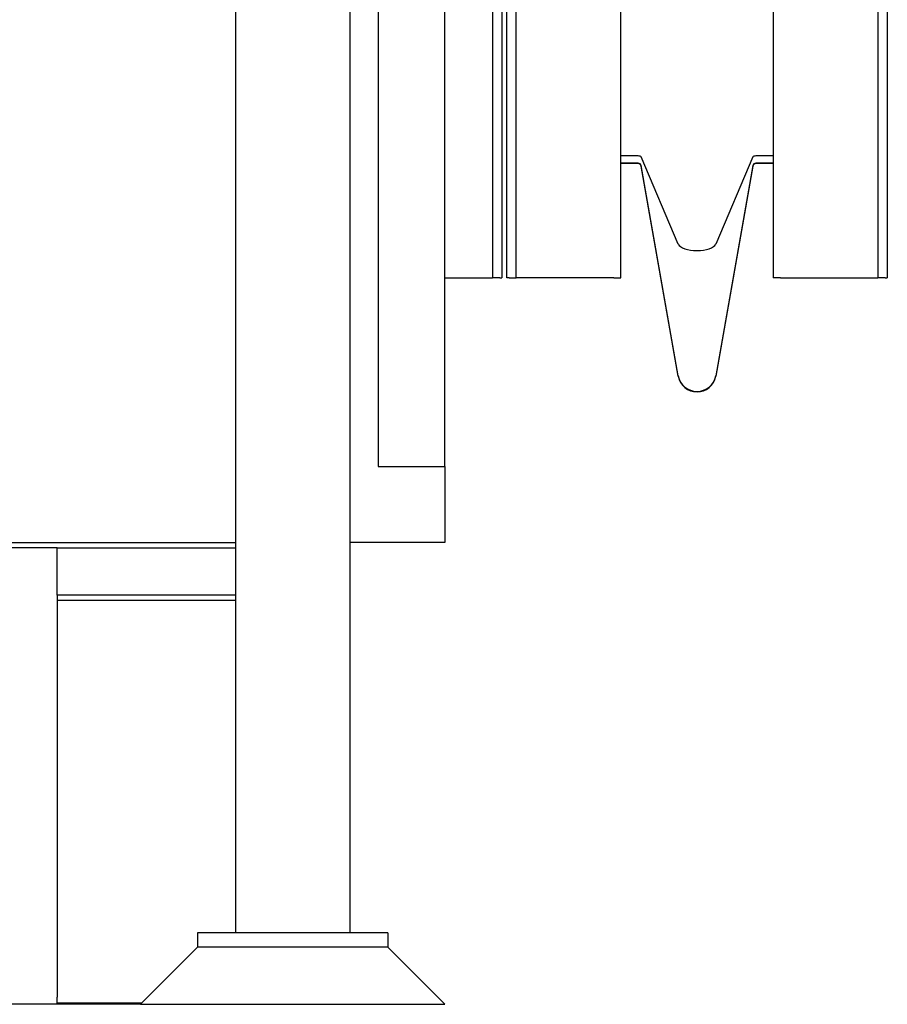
# Model space of a CAD drawing. Header units: inches. Extents: x 24 to 1128, y -94 to 748.
# Tile 402 of 546: x 963 to 986, y 136 to 162. Entities that reach past the tile are written whole.
import ezdxf

# ---------------------------------------------------------------- set-up
doc = ezdxf.new("R2010")
doc.units = ezdxf.units.IN
doc.header["$LTSCALE"] = 32
doc.header["$MEASUREMENT"] = 0
doc.layers.add('Visible (ANSI)', color=7, linetype='Continuous', lineweight=30)

msp = doc.modelspace()

# ---------------------------------------------------------------- linework, layer by layer
at = {"layer": 'Visible (ANSI)'}
for p, q in [((985.75416, 266.40662), (985.75416, 155.34422)), ((986.00416, 266.40662), (986.00416, 155.34422)), ((983.00416, 263.73255), (983.00416, 155.34422)), ((975.87916, 257.40537), (975.87916, 155.34422)), ((976.00416, 155.34422), (976.00416, 257.40537)), ((976.25416, 155.34422), (976.25416, 257.40537)), ((974.37916, 150.38487), (974.37916, 257.08912)), ((975.62916, 257.08912), (975.62916, 155.34422)), ((979.00416, 155.34422), (979.00416, 257.12537)), ((968.87916, 223.42115), (968.87916, 138.12537)), ((971.87916, 223.42115), (971.87916, 138.12537)), ((972.62916, 189.00037), (972.62916, 150.38487)), ((979.46112, 158.54617), (979.00416, 158.54617)), ((980.51176, 156.23204), (979.53803, 158.51944)), ((982.4703, 158.51944), (981.49657, 156.23204)), ((983.00416, 158.54617), (982.54721, 158.54617)), ((979.46112, 158.35618), (979.00416, 158.35618)), ((979.46112, 158.34422), (979.00416, 158.34422)), ((980.51176, 152.76935), (979.53803, 158.29164)), ((980.51176, 152.7574), (979.53803, 158.27969)), ((982.4703, 158.29164), (981.49657, 152.76935)), ((982.4703, 158.27969), (981.49657, 152.7574)), ((983.00416, 158.35618), (982.54721, 158.35618)), ((983.00416, 158.34422), (982.54721, 158.34422)), ((974.37916, 155.34422), (975.24916, 155.34422)), ((975.24916, 155.34422), (975.62916, 155.34422)), ((975.81916, 155.34422), (975.62916, 155.34422)), ((975.81916, 155.34422), (975.87916, 155.34422)), ((976.06416, 155.34422), (976.00416, 155.34422)), ((976.06416, 155.34422), (976.25416, 155.34422)), ((976.63416, 155.34422), (976.25416, 155.34422)), ((978.81416, 155.34422), (976.63416, 155.34422)), ((978.81416, 155.34422), (979.00416, 155.34422)), ((983.19416, 155.34422), (983.00416, 155.34422)), ((983.19416, 155.34422), (985.37416, 155.34422)), ((985.37416, 155.34422), (985.75416, 155.34422)), ((985.94416, 155.34422), (985.75416, 155.34422)), ((985.94416, 155.34422), (986.00416, 155.34422)), ((972.62916, 150.38487), (974.37916, 150.38487)), ((974.37916, 150.38487), (974.37916, 148.38487)), ((961.91632, 148.38487), (968.87916, 148.38487)), ((974.37916, 148.38487), (971.87916, 148.38487)), ((964.19166, 148.25037), (959.99854, 148.25037)), ((964.19166, 148.25037), (960.67086, 148.25037)), ((964.19166, 148.25037), (968.87916, 148.25037)), ((964.19166, 147.00037), (964.19166, 148.25037)), ((964.19166, 147.00037), (964.19166, 146.86256)), ((968.87916, 147.00037), (964.19166, 147.00037)), ((964.19166, 146.86256), (964.19166, 136.46197)), ((968.87916, 146.86256), (964.19166, 146.86256)), ((972.87916, 138.12537), (967.87916, 138.12537)), ((967.87916, 138.12537), (967.87916, 137.75037)), ((972.87916, 138.12537), (972.87916, 137.75037)), ((967.87916, 137.75037), (966.37916, 136.25037)), ((972.87916, 137.75037), (967.87916, 137.75037)), ((972.87916, 137.75037), (967.87916, 137.75037)), ((972.87916, 137.75037), (974.37916, 136.25037)), ((964.19166, 136.25037), (964.19166, 136.43779)), ((964.19166, 136.25037), (903.83416, 136.25037)), ((964.19166, 136.28867), (966.41746, 136.28867)), ((966.37916, 136.25037), (964.19166, 136.25037)), ((966.37916, 136.25037), (974.37916, 136.25037))]:
    msp.add_line(p, q, dxfattribs=at)
for centre, radius, start, end in [((979.46112, 158.27808), 0.0781, 10, 90), ((979.46112, 158.26612), 0.0781, 10, 90), ((982.54721, 158.27808), 0.0781, 90, 170), ((982.54721, 158.26612), 0.0781, 90, 170), ((981.00416, 152.85618), 0.5, 190, 350), ((981.00416, 152.84422), 0.5, 190, 350), ((964.36666, 136.43779), 0.175, 172.060279, 180)]:
    msp.add_arc(centre, radius, start, end, dxfattribs=at)
for centre, major_axis, start_param, end_param in [((979.46112, 158.51382), (0.0781, 0), 0.17453293, 1.57079633), ((982.54721, 158.51382), (0.0781, 0), 1.57079633, 2.96705973), ((981.00416, 156.268), (-0.5, 0), 0.17453293, 2.96705973)]:
    msp.add_ellipse(centre, major_axis=major_axis, ratio=0.41421356, start_param=start_param, end_param=end_param, dxfattribs=at)

doc.saveas('drawing.dxf')
